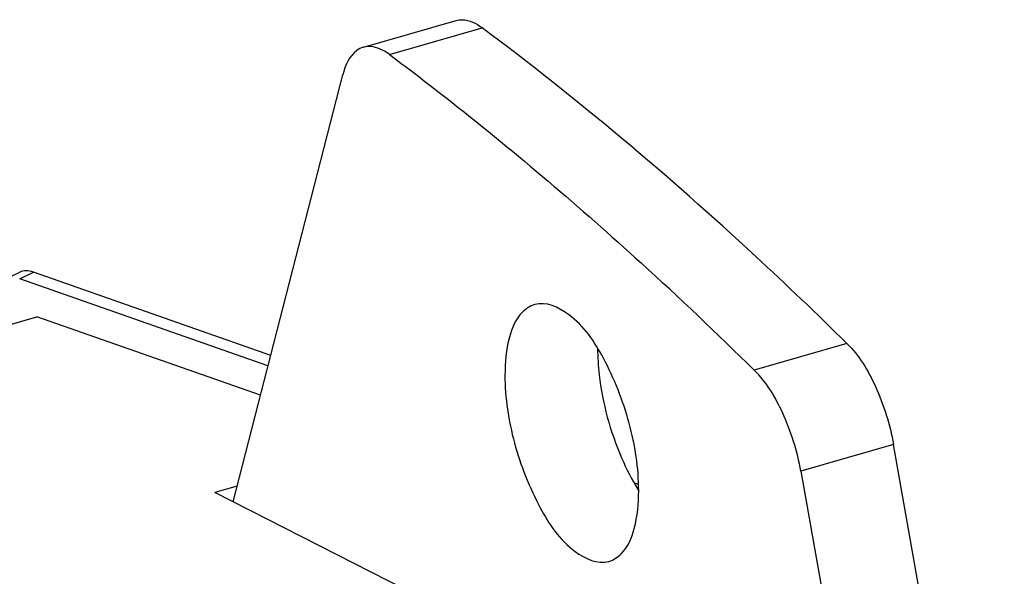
# Model space of a CAD drawing. Header units: millimetres. Extents: x 0 to 420, y 0 to 297.
# Tile 500 of 502: x 386.92 to 396.12, y 236.21 to 241.42. Entities that reach past the tile are written whole.
import ezdxf

# ---------------------------------------------------------------- set-up
doc = ezdxf.new("R2010")
doc.units = ezdxf.units.MM
doc.header["$LTSCALE"] = 23.1
doc.layers.get('0').update_dxf_attribs({"linetype": 'CONTINUOUS'})

msp = doc.modelspace()

# ---------------------------------------------------------------- linework, layer by layer
at = {"color": 7, "linetype": 'CONTINUOUS'}
for p, q in [((390.1284, 241.1598), (390.9944, 241.4098)), ((390.3717, 241.0926), (391.2377, 241.3426)), ((388.91, 236.9086), (389.9359, 240.9022)), ((386.7874, 238.9948), (386.9169, 239.0575)), ((386.9161, 238.9938), (387.0457, 239.0565)), ((389.2363, 238.1787), (386.9161, 238.9938)), ((389.2618, 238.2779), (387.0457, 239.0565)), ((383.6206, 237.6399), (387.0757, 238.6373)), ((389.1657, 237.904), (387.0757, 238.6373)), ((394.6472, 238.3899), (393.7812, 238.1399)), ((395.0829, 237.4447), (394.2169, 237.1947)), ((396.1185, 231.6198), (395.0829, 237.4447)), ((394.2169, 237.1947), (395.2527, 231.3684)), ((388.9477, 237.0553), (388.7398, 236.9953)), ((392.6985, 237.0705), (392.6609, 237.0837)), ((391.9898, 235.3403), (388.7398, 236.9953))]:
    msp.add_line(p, q, dxfattribs=at)
msp.add_arc((367.3895, 211.3481), 37.6074, 45.43103, 47.65155, dxfattribs=at)
msp.add_ellipse((387.1699, 238.6244), major_axis=(-0.2631, 0.4275), ratio=0.475279, start_param=-0.530164, end_param=-0.048181, dxfattribs=at)
for points, knots in [([(390.9946, 241.4099), (391.0128, 241.4151), (391.0996, 241.4261), (391.184, 241.3828), (391.2377, 241.3426)], [0, 0, 0, 0, 0.219761, 1, 1, 1, 1]), ([(394.6472, 238.3899), (394.3674, 238.6653), (393.28, 239.7044), (392.1279, 240.6771), (391.2377, 241.3426)], [0, 0, 0, 0, 0.261022, 1, 1, 1, 1]), ([(390.1286, 241.1599), (390.1063, 241.1535), (390.0056, 241.1016), (389.9576, 240.9866), (389.9359, 240.9022)], [0, 0, 0, 0, 0.209803, 1, 1, 1, 1]), ([(390.3717, 241.0926), (390.3514, 241.1078), (390.2806, 241.1546), (390.1865, 241.1765), (390.1286, 241.1599)], [0, 0, 0, 0, 0.295957, 1, 1, 1, 1]), ([(390.3717, 241.0926), (390.5694, 240.9448), (391.377, 240.3241), (392.1527, 239.662), (392.7233, 239.1423)], [0, 0, 0, 0, 0.242339, 1, 1, 1, 1]), ([(391.7294, 238.7528), (391.6856, 238.7401), (391.5695, 238.6611), (391.4694, 238.4178), (391.4514, 238.2119), (391.4514, 238.0932)], [0, 0, 0, 0, 0.181171, 0.528739, 1, 1, 1, 1]), ([(392.7014, 237.0107), (392.7014, 237.2239), (392.6353, 237.6555), (392.4077, 238.2225), (392.1357, 238.6421), (391.835, 238.7836), (391.7294, 238.7528)], [0, 0, 0, 0, 0.298236, 0.602815, 0.846157, 1, 1, 1, 1]), ([(392.3174, 238.3432), (392.3174, 238.2608), (392.3406, 237.911), (392.4347, 237.5666), (392.5407, 237.3207)], [0, 0, 0, 0, 0.235446, 1, 1, 1, 1]), ([(394.6472, 238.3899), (394.7619, 238.277), (394.9451, 237.9679), (395.0498, 237.6312), (395.0829, 237.4447)], [0, 0, 0, 0, 0.459438, 1, 1, 1, 1]), ([(391.4514, 238.0932), (391.4514, 237.88), (391.5175, 237.4484), (391.7451, 236.8815), (392.0171, 236.4618), (392.3178, 236.3204), (392.4235, 236.3511)], [0, 0, 0, 0, 0.298236, 0.602815, 0.846157, 1, 1, 1, 1]), ([(394.2169, 237.1947), (394.1838, 237.3812), (394.0791, 237.7179), (393.8959, 238.027), (393.7812, 238.1399)], [0, 0, 0, 0, 0.540562, 1, 1, 1, 1]), ([(380.6158, 237.6464), (381.9951, 237.2171), (384.6602, 236.1235), (387.0752, 234.5497), (388.1836, 233.6648)], [0, 0, 0, 0, 0.504597, 1, 1, 1, 1]), ([(392.4235, 236.3511), (392.4672, 236.3639), (392.5833, 236.4428), (392.6834, 236.6861), (392.7014, 236.8921), (392.7014, 237.0107)], [0, 0, 0, 0, 0.181171, 0.528739, 1, 1, 1, 1])]:
    msp.add_open_spline(points, degree=3, knots=knots, dxfattribs=at)
msp.add_open_spline([(392.5407, 237.3207), (392.5863, 237.2149), (392.6389, 237.1115), (392.7002, 237.0138)], degree=3, dxfattribs=at)

doc.saveas('drawing.dxf')
